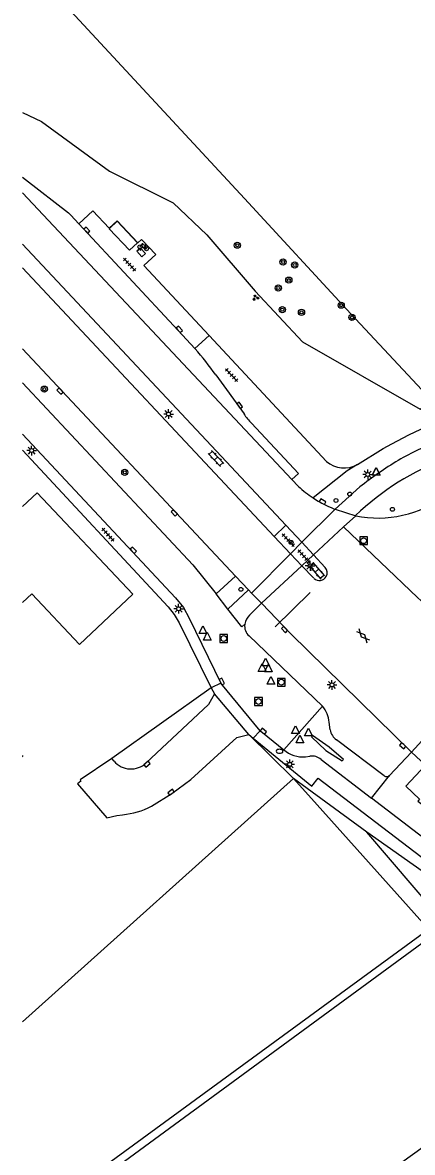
# Model space of a CAD drawing. Extents: x 130998 to 133001, y 398999 to 403002.
# Drawn here: x 131000 to 131050.2, y 399375.3 to 399521.1 of the extents above; entities that cross this region are included whole.
import ezdxf

# ---------------------------------------------------------------- set-up
doc = ezdxf.new("R2010")
doc.units = 0
for name, color, linetype in [('gg-afsc-hekwerk', 7, 'Continuous'), ('gg-bbg-abri', 7, 'Continuous'), ('gg-bbg-bijgebouw', 7, 'Continuous'), ('gg-bbg-gedigitaliseerde bijgebouw', 7, 'Continuous'), ('gg-knt-onverhard', 7, 'Continuous'), ('gg-knt-verharding', 7, 'Continuous'), ('gg-knt-verharding nz', 7, 'Continuous'), ('gt-grn-groengrens', 7, 'Continuous'), ('gt-grn-groengrens NZ', 7, 'Continuous'), ('gt-grn-weggrens', 7, 'Continuous'), ('gt-knt-lijn portaal', 7, 'Continuous'), ('gt-symb-boom', 7, 'Continuous'), ('gt-symb-brandkraan', 7, 'Continuous'), ('gt-symb-drukknoppaal', 7, 'Continuous'), ('gt-symb-fietsenrek', 7, 'Continuous'), ('gt-symb-gesloten verharding', 7, 'Continuous'), ('gt-symb-groenvak', 7, 'Continuous'), ('gt-symb-klinker verharding', 7, 'Continuous'), ('gt-symb-kolk', 7, 'Continuous'), ('gt-symb-lichtmast', 7, 'Continuous'), ('gt-symb-rioolschacht', 7, 'Continuous'), ('gt-symb-tegel verharding', 7, 'Continuous'), ('gt-symb-verkeersregelinstallatiepaal', 7, 'Continuous'), ('gt-symb-waterafsluiter', 7, 'Continuous')]:
    doc.layers.add(name, color=color, linetype=linetype)

# ---------------------------------------------------------------- blocks, each defined once
blk = doc.blocks.new('gt0-TEG1')
at = {"layer": 'gt-symb-tegel verharding'}
for p, q in [((-1.12, 0), (1.12, 0)), ((-0.9, -0.25), (-0.9, 0.25)), ((-0.45, -0.25), (-0.45, 0.25)), ((0, -0.25), (0, 0.25)), ((0.45, -0.25), (0.45, 0.25)), ((0.9, -0.25), (0.9, 0.25))]:
    blk.add_line(p, q, dxfattribs=at)
blk = doc.blocks.new('gt0-BOOM')
at = {"layer": 'gt-symb-boom'}
for radius in [0.4, 0.2]:
    blk.add_circle((0, 0), radius, dxfattribs=at)
blk = doc.blocks.new('gt0-KOLK')
at = {"layer": 'gt-symb-kolk'}
blk.add_lwpolyline([(0, 0), (0.37, 0), (0.37, 0.4), (-0.38, 0.4), (-0.38, 0), (0, 0)], dxfattribs=at)
blk = doc.blocks.new('gt0-GRVAK')
at = {"layer": 'gt-symb-groenvak'}
for p, q in [((-0.11, 0.19), (-0.23, 0.24)), ((-0.18, 0.15), (0.09, 0.15)), ((-0.09, 0.21), (-0.16, 0.32)), ((-0.05, 0.21), (-0.05, 0.39)), ((0, 0.21), (0.06, 0.32)), ((0.01, 0.19), (0.13, 0.24)), ((0.26, -0.05), (0.2, 0.06)), ((0.3, -0.05), (0.3, 0.13)), ((0.35, -0.05), (0.41, 0.06)), ((-0.24, -0.23), (-0.36, -0.18)), ((-0.32, -0.26), (-0.05, -0.26)), ((-0.23, -0.21), (-0.29, -0.09)), ((-0.18, -0.2), (-0.18, -0.02)), ((-0.14, -0.21), (-0.07, -0.09)), ((-0.12, -0.23), (0, -0.18)), ((0.24, -0.07), (0.12, -0.02)), ((0.17, -0.11), (0.44, -0.11)), ((0.37, -0.07), (0.49, -0.02))]:
    blk.add_line(p, q, dxfattribs=at)
blk = doc.blocks.new('gt0-VIPAAL')
at = {"layer": 'gt-symb-verkeersregelinstallatiepaal'}
blk.add_circle((0, 0), 0.25, dxfattribs=at)
blk = doc.blocks.new('gt0-DPAAL')
at = {"layer": 'gt-symb-drukknoppaal'}
blk.add_circle((0, 0), 0.25, dxfattribs=at)
blk = doc.blocks.new('gt0-LMAST')
at = {"layer": 'gt-symb-lichtmast'}
for p, q in [((-0.18, 0.17), (-0.45, 0.44)), ((-0.01, 0.25), (-0.01, 0.62)), ((0.17, 0.17), (0.44, 0.44)), ((-0.26, 0), (-0.63, 0)), ((-0.18, -0.18), (-0.45, -0.45)), ((-0.01, -0.25), (-0.01, -0.63)), ((0.44, -0.45), (0.17, -0.18)), ((0.24, 0), (0.62, 0))]:
    blk.add_line(p, q, dxfattribs=at)
blk.add_circle((-0.01, 0), 0.25, dxfattribs=at)
blk = doc.blocks.new('gt0-WAFSL')
at = {"layer": 'gt-symb-waterafsluiter'}
for p, q in [((-0.5, -0.33), (0, 0.67)), ((0, 0.67), (0.5, -0.33)), ((0.5, -0.33), (-0.5, -0.33))]:
    blk.add_line(p, q, dxfattribs=at)
blk = doc.blocks.new('gt0-KL1')
at = {"layer": 'gt-symb-klinker verharding'}
for p, q in [((-1.15, 0.3), (1.15, 0.3)), ((-1, -0.3), (-1, 0.3)), ((-0.5, 0.3), (-0.5, 0.45)), ((0, -0.3), (0, 0.3)), ((0.5, 0.3), (0.5, 0.45)), ((1, -0.3), (1, 0.3)), ((-1.15, -0.3), (1.15, -0.3)), ((-0.5, -0.45), (-0.5, -0.3)), ((0.5, -0.45), (0.5, -0.3))]:
    blk.add_line(p, q, dxfattribs=at)
blk = doc.blocks.new('gt0-RS')
at = {"layer": 'gt-symb-rioolschacht'}
blk.add_lwpolyline([(-0.5, -0.5), (0.5, -0.5), (0.5, 0.5), (-0.5, 0.5)], close=True, dxfattribs=at)
blk.add_circle((0, 0), 0.375, dxfattribs=at)
blk = doc.blocks.new('gt0-GESVH1')
at = {"layer": 'gt-symb-gesloten verharding'}
for p, q in [((-0.99, -0.26), (0.01, 0.24)), ((0.01, -0.26), (-0.99, 0.24)), ((0.01, 0.24), (1.01, -0.26)), ((1.01, 0.24), (0.01, -0.26))]:
    blk.add_line(p, q, dxfattribs=at)
blk = doc.blocks.new('gt0-BR')
at = {"layer": 'gt-symb-brandkraan'}
for centre, radius, start, end in [((-0.24, 0), 0.206, 107.5669, 252.4331), ((0.6, -2.66), 3, 106.892, 107.5669), ((0, -0.69), 0.938, 73.108, 106.892), ((-0.6, -2.66), 3, 72.4331, 73.108), ((0.24, 0), 0.206, 287.567, 72.4331), ((0.6, 2.66), 3, 252.4331, 253.108), ((0, 0.69), 0.938, 253.108, 286.8921), ((-0.6, 2.66), 3, 286.8921, 287.567)]:
    blk.add_arc(centre, radius, start, end, dxfattribs=at)
blk = doc.blocks.new('gt0-FREK')
at = {"layer": 'gt-symb-fietsenrek'}
for p, q in [((0.26, 0.76), (0.29, 0.82)), ((0.54, 0.34), (0.26, 0.76)), ((0.29, 0.82), (0.77, 0.71)), ((0.77, 0.71), (0.54, 0.34)), ((0.76, 0.84), (0.87, 0.82)), ((0.77, 0.71), (0.84, 0.82)), ((0.89, 0.25), (0.77, 0.71))]:
    blk.add_line(p, q, dxfattribs=at)
for points in [[(-0.12, 0), (-0.05, 0.31), (0.05, 0.31), (0.12, 0)], [(0.04, 0.48), (0.23, 0.71), (0.26, 0.76)], [(0.29, 0.82), (0.36, 0.94), (0.45, 0.93)], [(0.54, 0.34), (0.56, 0.31), (0.89, 0.25)]]:
    blk.add_lwpolyline(points, dxfattribs=at)
for centre in [(0.04, 0.48), (0.89, 0.25)]:
    blk.add_circle(centre, 0.252, dxfattribs=at)

msp = doc.modelspace()

# ---------------------------------------------------------------- linework, layer by layer
at = {"layer": 'gg-afsc-hekwerk'}
for p, q in [((131029.15, 399429.23), (131034.92, 399423.56)), ((131000, 399392.13), (131034.92, 399423.56)), ((131007.09, 399422.86), (131010.84, 399418.48)), ((131037.99, 399420.13), (131034.92, 399423.56)), ((131052.32, 399404.1), (131037.99, 399420.13))]:
    msp.add_line(p, q, dxfattribs=at)
msp.add_lwpolyline([(131028.61, 399498.37), (131042.33, 399483.51), (131052.69, 399472.36)], dxfattribs=at)
at = {"layer": 'gg-bbg-abri'}
msp.add_lwpolyline([(131011.18, 399494.52), (131011.16, 399494.49), (131013.76, 399491.72), (131014.8, 399492.69), (131012.19, 399495.46), (131011.18, 399494.52)], dxfattribs=at)
at = {"layer": 'gg-bbg-bijgebouw'}
msp.add_lwpolyline([(131000, 399446.24), (131001.19, 399447.36), (131007.32, 399440.85), (131014.21, 399447.33), (131001.89, 399460.43), (131000, 399458.65)], dxfattribs=at)
at = {"layer": 'gg-bbg-gedigitaliseerde bijgebouw'}
msp.add_lwpolyline([(131000, 399426.39), (131000.05, 399426.44), (131000, 399426.49)], dxfattribs=at)
at = {"layer": 'gg-knt-onverhard'}
for points in [[(131024.89, 399356.79), (131011.02, 399372.51), (131002.49, 399366.23), (131001.82, 399367.15), (131052.32, 399404.1)], [(131025.68, 399357.36), (131066.28, 399386.57), (131052.1, 399402.73), (131011.85, 399373.17), (131025.68, 399357.36)]]:
    msp.add_lwpolyline(points, dxfattribs=at)
at = {"layer": 'gg-knt-verharding'}
for p, q in [((131000, 399492.48), (131033.94, 399456.23)), ((131000, 399489.44), (131032.44, 399454.78)), ((131039.18, 399464.45), (131024.04, 399480.72)), ((131000, 399479.01), (131027.44, 399449.66)), ((131022.22, 399479.02), (131022.24, 399478.99)), ((131024.89, 399475.63), (131028.54, 399470.59)), ((131034.7, 399462.11), (131035.56, 399461.23)), ((131040.28, 399458.3), (131043.46, 399461.18)), ((131040.12, 399458.36), (131040.28, 399458.3)), ((131040.28, 399458.3), (131042.94, 399457.46)), ((131032.44, 399454.78), (131033.94, 399456.23)), ((131033.94, 399456.23), (131035.99, 399454.03)), ((131032.44, 399454.78), (131034.54, 399452.55)), ((131034.54, 399452.55), (131035.99, 399454.03)), ((131035.99, 399454.03), (131037.48, 399452.43)), ((131034.54, 399452.55), (131036, 399451)), ((131037.48, 399452.43), (131036, 399451)), ((131039.01, 399450.79), (131037.48, 399452.43)), ((131036, 399451), (131037.56, 399449.38)), ((131024.95, 399447.37), (131027.44, 399449.66)), ((131027.44, 399449.66), (131029.14, 399447.88)), ((131026.47, 399445.41), (131024.95, 399447.37)), ((131026.47, 399445.41), (131029.14, 399447.88)), ((131029.14, 399447.88), (131029.52, 399447.48)), ((131029.52, 399447.48), (131030.78, 399446.16)), ((131029.24, 399444.61), (131030.78, 399446.16)), ((131030.78, 399446.16), (131030.82, 399446.12)), ((131038.65, 399432.89), (131029.19, 399441.94)), ((131025.57, 399435.85), (131024.32, 399435.24)), ((131024.32, 399435.24), (131024.73, 399434.46)), ((131030.62, 399429.7), (131025.57, 399435.85)), ((131029.15, 399429.23), (131024.73, 399434.46)), ((131029.73, 399428.75), (131030.62, 399429.7)), ((131039.64, 399429.83), (131039.52, 399430.8)), ((131029.15, 399429.23), (131029.73, 399428.75)), ((131046.62, 399423.9), (131040.46, 399428.54)), ((131050.14, 399426.93), (131047.28, 399423.92)), ((131050.14, 399426.93), (131051.92, 399425.26)), ((131011.79, 399425.78), (131011.48, 399426.14)), ((131036.46, 399426.35), (131037.02, 399426.42)), ((131038.49, 399425.99), (131044.99, 399420.99)), ((131044.99, 399420.99), (131047.28, 399423.92))]:
    msp.add_line(p, q, dxfattribs=at)
for points in [[(131000, 399501.16), (131000.38, 399500.83), (131005.92, 399496.52), (131006.21, 399496.24), (131007.23, 399495.14)], [(131024.04, 399480.72), (131015.62, 399489.76), (131017.18, 399491.17), (131015.34, 399493.12), (131014.85, 399492.67), (131012.21, 399495.52), (131011.16, 399494.55), (131009.04, 399496.79), (131007.23, 399495.14)], [(131007.23, 399495.14), (131020.06, 399481.37), (131022.22, 399479.02)], [(131000, 399474.61), (131021.94, 399451.12), (131024.95, 399447.37)], [(131029.51, 399469.4), (131035.58, 399462.91), (131034.7, 399462.11)], [(131043.18, 399464.06), (131046.5, 399466.11), (131047.58, 399466.74), (131049.79, 399467.89), (131054.36, 399470.03)], [(131000, 399467.97), (131019.72, 399446.85), (131020.73, 399445.63), (131021.48, 399444.24), (131025.57, 399435.85)], [(131000, 399465.93), (131018.78, 399445.71), (131019.53, 399444.7), (131020.16, 399443.62), (131024.32, 399435.24)], [(131050.14, 399426.93), (131034.58, 399442.2), (131030.82, 399446.12)], [(131028.65, 399443.47), (131028.27, 399443.11), (131026.47, 399445.41)], [(131024.73, 399434.46), (131023.97, 399433.11), (131015.91, 399425.55)], [(131030.62, 399429.7), (131030.91, 399429.48), (131033.66, 399427.24)], [(131016.6, 399419.97), (131019.25, 399421.61), (131021.7, 399423.4), (131027.63, 399428.82), (131029.15, 399429.23)], [(131029.73, 399428.75), (131037.27, 399422.55), (131038.11, 399423.57), (131055.51, 399410.29), (131057.24, 399408.93), (131058.39, 399407.94), (131073.26, 399393.99)], [(131041.2, 399425.81), (131041.35, 399426), (131039.54, 399427.61), (131037.39, 399429.11), (131037.23, 399428.93), (131039.08, 399427.18), (131041.2, 399425.81)], [(131011.48, 399426.14), (131007.4, 399423.39), (131007.52, 399423.2), (131007.09, 399422.86)], [(131051.92, 399425.26), (131049.41, 399422.55), (131051.18, 399420.86), (131050.97, 399420.63), (131059.12, 399414.44), (131061.04, 399412.87), (131084.22, 399391.33), (131111.95, 399365.12)], [(131112.33, 399360.43), (131083.46, 399387.44), (131060.8, 399408.71), (131059.86, 399409.56), (131057.6, 399411.45), (131054.36, 399413.84), (131044.99, 399420.99)], [(131010.84, 399418.48), (131012.14, 399418.76), (131012.89, 399418.87)]]:
    msp.add_lwpolyline(points, dxfattribs=at)
for centre, radius, start, end in [((130993.45, 399453.6), 38.39, 35.026, 41.4104), ((131034.62, 399474.57), 7.28, 213.2075, 225.3135), ((131066.91, 399432.2), 37.31, 110.4936, 119.7269), ((131041.47, 399467.22), 3.6, 230.4434, 298.3652), ((131065.92, 399433.87), 32.94, 109.9446, 134.2518), ((131080.77, 399412.5), 61.33, 121.8406, 127.4666), ((131045.6, 399472.16), 14.84, 227.4039, 236.6914), ((131045.83, 399471.65), 14.49, 258.4864, 306.7339), ((131045.61, 399472.17), 14.86, 236.6837, 248.3337), ((131038.25, 399450.11), 1.01, 331.2721, 41.6253), ((131038.26, 399450.11), 1.01, 226.5702, 331.2485), ((131030.48, 399443.25), 1.84, 132.1436, 172.9739), ((131030.28, 399443.19), 1.66, 170.1985, 228.9906), ((131035.95, 399430.53), 3.58, 4.289, 41.0756), ((131041.75, 399430.25), 2.15, 191.2594, 233.0759), ((131036.12, 399430.09), 3.76, 229.1801, 275.1702), ((131013.96, 399427.65), 2.87, 220.817, 312.9156), ((131037.31, 399424.68), 1.76, 47.9673, 99.5452), ((131046.94, 399424.29), 0.503, 230.8298, 312.4782), ((131011.95, 399428.83), 10, 275.397, 297.7179)]:
    msp.add_arc(centre, radius, start, end, dxfattribs=at)
at = {"layer": 'gg-knt-verharding nz'}
for p, q in [((131000, 399499.12), (131034.7, 399462.11)), ((131022.22, 399479.02), (131024.04, 399480.72)), ((131033.66, 399427.24), (131038.65, 399432.89))]:
    msp.add_line(p, q, dxfattribs=at)
msp.add_lwpolyline([(131015.38, 399490.88), (131015.86, 399491.31), (131015.2, 399491.98), (131014.73, 399491.58), (131015.38, 399490.88)], dxfattribs=at)
at = {"layer": 'gt-grn-groengrens'}
for p, q in [((131000, 399529.3), (131028.61, 399498.37)), ((131024.32, 399435.24), (131011.48, 399426.14)), ((131044.38, 399416.62), (131034.92, 399423.56)), ((131067.81, 399389.11), (131044.38, 399416.62))]:
    msp.add_line(p, q, dxfattribs=at)
msp.add_lwpolyline([(131000, 399509.48), (131002.45, 399508.33), (131011.2, 399501.9), (131019.42, 399497.85), (131023.75, 399493.7), (131029.99, 399486.43), (131036.08, 399479.89), (131051.25, 399471.2), (131052.69, 399472.36)], dxfattribs=at)
at = {"layer": 'gt-grn-groengrens NZ'}
msp.add_line((131052.96, 399410.55), (131044.38, 399416.62), dxfattribs=at)
at = {"layer": 'gt-grn-weggrens'}
for p, q in [((131035.99, 399454.03), (131040.28, 399458.3)), ((131041.37, 399456.01), (131042.94, 399457.46)), ((131037.48, 399452.43), (131041.37, 399456.01)), ((131029.52, 399447.48), (131034.54, 399452.55)), ((131030.78, 399446.16), (131036, 399451)), ((131050.14, 399426.93), (131053.28, 399430.39))]:
    msp.add_line(p, q, dxfattribs=at)
for points in [[(131043.18, 399464.06), (131041.83, 399463.24), (131037.45, 399459.75)], [(131041.37, 399456.01), (131050.91, 399446.9), (131051.37, 399446.48)]]:
    msp.add_lwpolyline(points, dxfattribs=at)
at = {"layer": 'gt-knt-lijn portaal'}
msp.add_line((131032.54, 399443.11), (131037.06, 399447.54), dxfattribs=at)

# ---------------------------------------------------------------- block references
at = {"layer": 'gt-symb-boom'}
for p in [(131027.67, 399492.36), (131033.58, 399490.2), (131035.08, 399489.82), (131034.32, 399487.86), (131032.96, 399486.84), (131041.07, 399484.62), (131033.48, 399484.05), (131035.95, 399483.7), (131042.45, 399483.04), (131002.81, 399473.79), (131013.17, 399463.06)]:
    msp.add_blockref('gt0-BOOM', p, dxfattribs=at)
at = {"layer": 'gt-symb-brandkraan'}
msp.add_blockref('gt0-BR', (131033.12, 399427.07), dxfattribs=at)
at = {"layer": 'gt-symb-drukknoppaal', "rotation": 43.099402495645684}
msp.add_blockref('gt0-DPAAL', (131042.17, 399460.25), dxfattribs=at)
at = {"layer": 'gt-symb-fietsenrek'}
msp.add_blockref('gt0-FREK', (131015.08, 399491.66), dxfattribs=at)
at = {"layer": 'gt-symb-gesloten verharding', "rotation": -46.905102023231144}
msp.add_blockref('gt0-GESVH1', (131043.89, 399441.96), dxfattribs=at)
at = {"layer": 'gt-symb-groenvak'}
msp.add_blockref('gt0-GRVAK', (131030.03, 399485.59), dxfattribs=at)
at = {"layer": 'gt-symb-klinker verharding'}
for p, rotation in [((131024.93, 399464.84), 133.13672087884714), ((131037.93, 399450.35), -48.609197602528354)]:
    msp.add_blockref('gt0-KL1', p, dxfattribs=dict(at, rotation=rotation))
at = {"layer": 'gt-symb-kolk'}
for p, rotation in [((131008.14, 399494.16), -47.22907135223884), ((131020.06, 399481.37), -46.986106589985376), ((131004.97, 399473.68), 133.01389341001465), ((131027.82, 399471.58), -54.06948106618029), ((131038.57, 399459.09), -28.308520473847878), ((131019.69, 399457.96), 133.13672087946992), ((131014.12, 399452.86), -47.148091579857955), ((131033.9, 399442.91), 133.865578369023), ((131025.51, 399435.97), -63.716687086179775), ((131030.91, 399429.48), -39.08955319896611), ((131049.13, 399427.92), 138.40451829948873), ((131015.91, 399425.55), -139.403957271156), ((131019.25, 399421.61), 36.25340393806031)]:
    msp.add_blockref('gt0-KOLK', p, dxfattribs=dict(at, rotation=rotation))
at = {"layer": 'gt-symb-lichtmast'}
for p in [(131018.82, 399470.58), (131001.17, 399465.87), (131044.5, 399462.78), (131037.07, 399450.99), (131020.12, 399445.45), (131039.89, 399435.63), (131034.45, 399425.38)]:
    msp.add_blockref('gt0-LMAST', p, dxfattribs=at)
at = {"layer": 'gt-symb-rioolschacht'}
for p in [(131043.96, 399454.23), (131025.93, 399441.61), (131033.36, 399435.97), (131030.41, 399433.48)]:
    msp.add_blockref('gt0-RS', p, dxfattribs=at)
at = {"layer": 'gt-symb-tegel verharding'}
for p, rotation in [((131013.79, 399489.86), 133.3379561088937), ((131026.94, 399475.61), -46.986106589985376), ((131011.01, 399455.01), -48.69008152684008), ((131034.25, 399454.29), -46.539402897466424), ((131036.27, 399452.2), -48.69008152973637)]:
    msp.add_blockref('gt0-TEG1', p, dxfattribs=dict(at, rotation=rotation))
at = {"layer": 'gt-symb-verkeersregelinstallatiepaal'}
for p, rotation in [((131040.4, 399459.42), -46.90059750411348), ((131047.67, 399458.28), -46.900597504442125), ((131034.61, 399454.02), -46.90059750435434), ((131028.14, 399447.95), -46.90059750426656)]:
    msp.add_blockref('gt0-VIPAAL', p, dxfattribs=dict(at, rotation=rotation))
at = {"layer": 'gt-symb-waterafsluiter'}
for p in [(131045.56, 399463), (131045.59, 399463.02), (131023.25, 399442.58), (131023.81, 399441.74), (131030.88, 399437.7), (131031.32, 399438.41), (131031.69, 399437.63), (131032.01, 399436.04), (131035.18, 399429.67), (131036.84, 399429.38), (131035.75, 399428.48)]:
    msp.add_blockref('gt0-WAFSL', p, dxfattribs=at)

doc.saveas('drawing.dxf')
